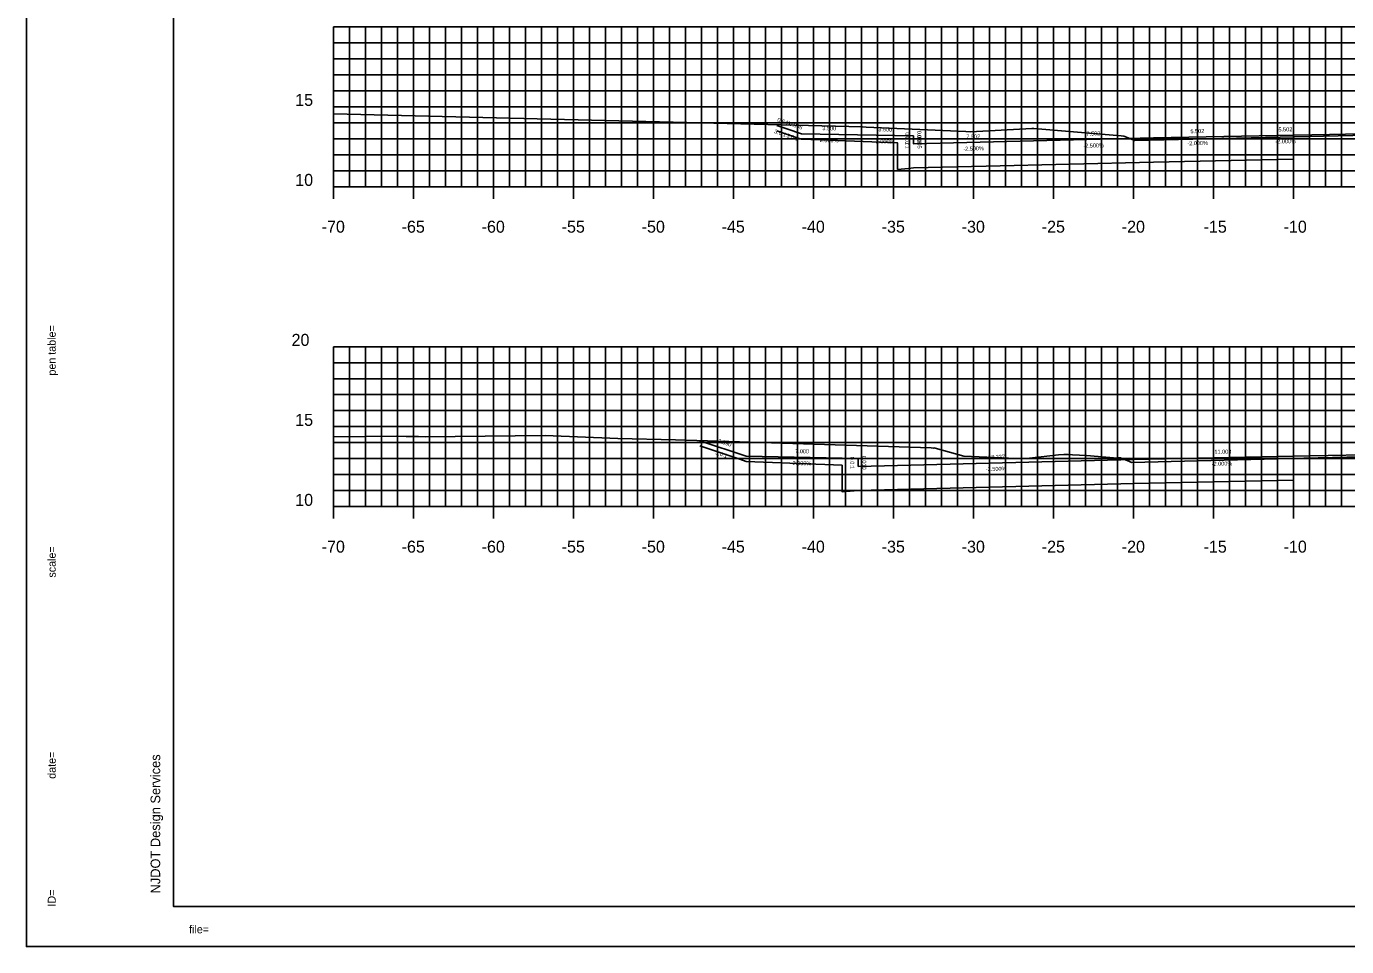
# Model space of a CAD drawing. Extents: x 40011 to 50684, y 49949 to 72236.
# Drawn here: x 42430.1 to 42512.6, y 67867.7 to 67925.2 of the extents above; entities that cross this region are included whole.
import ezdxf

# ---------------------------------------------------------------- set-up
doc = ezdxf.new("R2010")
doc.units = 0
for name, color, linetype in [('1', 7, 'Continuous'), ('10', 7, 'Continuous'), ('41', 7, 'Continuous'), ('51', 7, 'Continuous'), ('52', 7, 'Continuous'), ('53', 7, 'Continuous'), ('54', 7, 'Continuous'), ('55', 7, 'Continuous'), ('57', 7, 'Continuous'), ('58', 7, 'Continuous'), ('59', 7, 'Continuous')]:
    doc.layers.add(name, color=color, linetype=linetype)

msp = doc.modelspace()

# ---------------------------------------------------------------- linework, layer by layer
at = {"layer": '1'}
for p, q in [((42439.29, 67975.196), (42439.29, 67870.196)), ((42439.29, 67870.196), (42604.29, 67870.196)), ((42604.79, 67867.696), (42430.095, 67867.696))]:
    msp.add_line(p, q, dxfattribs=at)
at = {"layer": '41'}
for points in [[(42430.095, 67977.696), (42604.79, 67977.696), (42604.79, 67867.696), (42430.095, 67867.696)], [(42439.29, 67975.196), (42604.29, 67975.196), (42604.29, 67870.196), (42439.29, 67870.196)]]:
    msp.add_lwpolyline(points, close=True, dxfattribs=at)
at = {"layer": '51'}
for p, q in [((42449.29, 67915.196), (42449.29, 67925.196)), ((42449.29, 67925.196), (42450.04, 67925.196)), ((42449.29, 67920.196), (42450.04, 67920.196)), ((42449.29, 67915.196), (42450.04, 67915.196)), ((42449.29, 67895.196), (42449.29, 67905.196)), ((42449.29, 67905.196), (42450.04, 67905.196)), ((42449.29, 67900.196), (42450.04, 67900.196)), ((42449.29, 67895.196), (42450.04, 67895.196))]:
    msp.add_line(p, q, dxfattribs=at)
at = {"layer": '52'}
for p, q in [((42449.29, 67915.196), (42589.29, 67915.196)), ((42449.29, 67914.446), (42449.29, 67915.196)), ((42454.29, 67914.446), (42454.29, 67915.196)), ((42459.29, 67914.446), (42459.29, 67915.196)), ((42464.29, 67914.446), (42464.29, 67915.196)), ((42469.29, 67914.446), (42469.29, 67915.196)), ((42474.29, 67914.446), (42474.29, 67915.196)), ((42479.29, 67914.446), (42479.29, 67915.196)), ((42484.29, 67914.446), (42484.29, 67915.196)), ((42489.29, 67914.446), (42489.29, 67915.196)), ((42494.29, 67914.446), (42494.29, 67915.196)), ((42499.29, 67914.446), (42499.29, 67915.196)), ((42504.29, 67914.446), (42504.29, 67915.196)), ((42509.29, 67914.446), (42509.29, 67915.196)), ((42449.29, 67895.196), (42589.29, 67895.196)), ((42449.29, 67894.446), (42449.29, 67895.196)), ((42454.29, 67894.446), (42454.29, 67895.196)), ((42459.29, 67894.446), (42459.29, 67895.196)), ((42464.29, 67894.446), (42464.29, 67895.196)), ((42469.29, 67894.446), (42469.29, 67895.196)), ((42474.29, 67894.446), (42474.29, 67895.196)), ((42479.29, 67894.446), (42479.29, 67895.196)), ((42484.29, 67894.446), (42484.29, 67895.196)), ((42489.29, 67894.446), (42489.29, 67895.196)), ((42494.29, 67894.446), (42494.29, 67895.196)), ((42499.29, 67894.446), (42499.29, 67895.196)), ((42504.29, 67894.446), (42504.29, 67895.196)), ((42509.29, 67894.446), (42509.29, 67895.196))]:
    msp.add_line(p, q, dxfattribs=at)
at = {"layer": '53'}
for p, q in [((42449.29, 67924.196), (42589.29, 67924.196)), ((42449.29, 67923.196), (42589.29, 67923.196)), ((42449.29, 67922.196), (42589.29, 67922.196)), ((42449.29, 67921.196), (42589.29, 67921.196)), ((42449.29, 67919.196), (42589.29, 67919.196)), ((42449.29, 67918.196), (42589.29, 67918.196)), ((42449.29, 67917.196), (42589.29, 67917.196)), ((42449.29, 67916.196), (42589.29, 67916.196)), ((42449.29, 67904.196), (42589.29, 67904.196)), ((42449.29, 67903.196), (42589.29, 67903.196)), ((42449.29, 67902.196), (42589.29, 67902.196)), ((42449.29, 67901.196), (42589.29, 67901.196)), ((42449.29, 67899.196), (42589.29, 67899.196)), ((42449.29, 67898.196), (42589.29, 67898.196)), ((42449.29, 67897.196), (42589.29, 67897.196)), ((42449.29, 67896.196), (42589.29, 67896.196))]:
    msp.add_line(p, q, dxfattribs=at)
at = {"layer": '54'}
for p, q in [((42450.29, 67915.196), (42450.29, 67925.196)), ((42451.29, 67915.196), (42451.29, 67925.196)), ((42452.29, 67915.196), (42452.29, 67925.196)), ((42453.29, 67915.196), (42453.29, 67925.196)), ((42455.29, 67915.196), (42455.29, 67925.196)), ((42456.29, 67915.196), (42456.29, 67925.196)), ((42457.29, 67915.196), (42457.29, 67925.196)), ((42458.29, 67915.196), (42458.29, 67925.196)), ((42460.29, 67915.196), (42460.29, 67925.196)), ((42461.29, 67915.196), (42461.29, 67925.196)), ((42462.29, 67915.196), (42462.29, 67925.196)), ((42463.29, 67915.196), (42463.29, 67925.196)), ((42465.29, 67915.196), (42465.29, 67925.196)), ((42466.29, 67915.196), (42466.29, 67925.196)), ((42467.29, 67915.196), (42467.29, 67925.196)), ((42468.29, 67915.196), (42468.29, 67925.196)), ((42470.29, 67915.196), (42470.29, 67925.196)), ((42471.29, 67915.196), (42471.29, 67925.196)), ((42472.29, 67915.196), (42472.29, 67925.196)), ((42473.29, 67915.196), (42473.29, 67925.196)), ((42475.29, 67915.196), (42475.29, 67925.196)), ((42476.29, 67915.196), (42476.29, 67925.196)), ((42477.29, 67915.196), (42477.29, 67925.196)), ((42478.29, 67915.196), (42478.29, 67925.196)), ((42480.29, 67915.196), (42480.29, 67925.196)), ((42481.29, 67915.196), (42481.29, 67925.196)), ((42482.29, 67915.196), (42482.29, 67925.196)), ((42483.29, 67915.196), (42483.29, 67925.196)), ((42485.29, 67915.196), (42485.29, 67925.196)), ((42486.29, 67915.196), (42486.29, 67925.196)), ((42487.29, 67915.196), (42487.29, 67925.196)), ((42488.29, 67915.196), (42488.29, 67925.196)), ((42490.29, 67915.196), (42490.29, 67925.196)), ((42491.29, 67915.196), (42491.29, 67925.196)), ((42492.29, 67915.196), (42492.29, 67925.196)), ((42493.29, 67915.196), (42493.29, 67925.196)), ((42495.29, 67915.196), (42495.29, 67925.196)), ((42496.29, 67915.196), (42496.29, 67925.196)), ((42497.29, 67915.196), (42497.29, 67925.196)), ((42498.29, 67915.196), (42498.29, 67925.196)), ((42500.29, 67915.196), (42500.29, 67925.196)), ((42501.29, 67915.196), (42501.29, 67925.196)), ((42502.29, 67915.196), (42502.29, 67925.196)), ((42503.29, 67915.196), (42503.29, 67925.196)), ((42505.29, 67915.196), (42505.29, 67925.196)), ((42506.29, 67915.196), (42506.29, 67925.196)), ((42507.29, 67915.196), (42507.29, 67925.196)), ((42508.29, 67915.196), (42508.29, 67925.196)), ((42510.29, 67915.196), (42510.29, 67925.196)), ((42511.29, 67915.196), (42511.29, 67925.196)), ((42512.29, 67915.196), (42512.29, 67925.196)), ((42450.29, 67895.196), (42450.29, 67905.196)), ((42451.29, 67895.196), (42451.29, 67905.196)), ((42452.29, 67895.196), (42452.29, 67905.196)), ((42453.29, 67895.196), (42453.29, 67905.196)), ((42455.29, 67895.196), (42455.29, 67905.196)), ((42456.29, 67895.196), (42456.29, 67905.196)), ((42457.29, 67895.196), (42457.29, 67905.196)), ((42458.29, 67895.196), (42458.29, 67905.196)), ((42460.29, 67895.196), (42460.29, 67905.196)), ((42461.29, 67895.196), (42461.29, 67905.196)), ((42462.29, 67895.196), (42462.29, 67905.196)), ((42463.29, 67895.196), (42463.29, 67905.196)), ((42465.29, 67895.196), (42465.29, 67905.196)), ((42466.29, 67895.196), (42466.29, 67905.196)), ((42467.29, 67895.196), (42467.29, 67905.196)), ((42468.29, 67895.196), (42468.29, 67905.196)), ((42470.29, 67895.196), (42470.29, 67905.196)), ((42471.29, 67895.196), (42471.29, 67905.196)), ((42472.29, 67895.196), (42472.29, 67905.196)), ((42473.29, 67895.196), (42473.29, 67905.196)), ((42475.29, 67895.196), (42475.29, 67905.196)), ((42476.29, 67895.196), (42476.29, 67905.196)), ((42477.29, 67895.196), (42477.29, 67905.196)), ((42478.29, 67895.196), (42478.29, 67905.196)), ((42480.29, 67895.196), (42480.29, 67905.196)), ((42481.29, 67895.196), (42481.29, 67905.196)), ((42482.29, 67895.196), (42482.29, 67905.196)), ((42483.29, 67895.196), (42483.29, 67905.196)), ((42485.29, 67895.196), (42485.29, 67905.196)), ((42486.29, 67895.196), (42486.29, 67905.196)), ((42487.29, 67895.196), (42487.29, 67905.196)), ((42488.29, 67895.196), (42488.29, 67905.196)), ((42490.29, 67895.196), (42490.29, 67905.196)), ((42491.29, 67895.196), (42491.29, 67905.196)), ((42492.29, 67895.196), (42492.29, 67905.196)), ((42493.29, 67895.196), (42493.29, 67905.196)), ((42495.29, 67895.196), (42495.29, 67905.196)), ((42496.29, 67895.196), (42496.29, 67905.196)), ((42497.29, 67895.196), (42497.29, 67905.196)), ((42498.29, 67895.196), (42498.29, 67905.196)), ((42500.29, 67895.196), (42500.29, 67905.196)), ((42501.29, 67895.196), (42501.29, 67905.196)), ((42502.29, 67895.196), (42502.29, 67905.196)), ((42503.29, 67895.196), (42503.29, 67905.196)), ((42505.29, 67895.196), (42505.29, 67905.196)), ((42506.29, 67895.196), (42506.29, 67905.196)), ((42507.29, 67895.196), (42507.29, 67905.196)), ((42508.29, 67895.196), (42508.29, 67905.196)), ((42510.29, 67895.196), (42510.29, 67905.196)), ((42511.29, 67895.196), (42511.29, 67905.196)), ((42512.29, 67895.196), (42512.29, 67905.196))]:
    msp.add_line(p, q, dxfattribs=at)
at = {"layer": '55'}
for p, q in [((42449.29, 67925.196), (42589.29, 67925.196)), ((42449.29, 67915.196), (42449.29, 67925.196)), ((42454.29, 67915.196), (42454.29, 67925.196)), ((42459.29, 67915.196), (42459.29, 67925.196)), ((42464.29, 67915.196), (42464.29, 67925.196)), ((42469.29, 67915.196), (42469.29, 67925.196)), ((42474.29, 67915.196), (42474.29, 67925.196)), ((42479.29, 67915.196), (42479.29, 67925.196)), ((42484.29, 67915.196), (42484.29, 67925.196)), ((42489.29, 67915.196), (42489.29, 67925.196)), ((42494.29, 67915.196), (42494.29, 67925.196)), ((42499.29, 67915.196), (42499.29, 67925.196)), ((42504.29, 67915.196), (42504.29, 67925.196)), ((42509.29, 67915.196), (42509.29, 67925.196)), ((42449.29, 67920.196), (42589.29, 67920.196)), ((42449.29, 67915.196), (42589.29, 67915.196)), ((42449.29, 67905.196), (42589.29, 67905.196)), ((42449.29, 67895.196), (42449.29, 67905.196)), ((42454.29, 67895.196), (42454.29, 67905.196)), ((42459.29, 67895.196), (42459.29, 67905.196)), ((42464.29, 67895.196), (42464.29, 67905.196)), ((42469.29, 67895.196), (42469.29, 67905.196)), ((42474.29, 67895.196), (42474.29, 67905.196)), ((42479.29, 67895.196), (42479.29, 67905.196)), ((42484.29, 67895.196), (42484.29, 67905.196)), ((42489.29, 67895.196), (42489.29, 67905.196)), ((42494.29, 67895.196), (42494.29, 67905.196)), ((42499.29, 67895.196), (42499.29, 67905.196)), ((42504.29, 67895.196), (42504.29, 67905.196)), ((42509.29, 67895.196), (42509.29, 67905.196)), ((42449.29, 67900.196), (42589.29, 67900.196)), ((42449.29, 67895.196), (42589.29, 67895.196))]:
    msp.add_line(p, q, dxfattribs=at)
at = {"layer": '57'}
for points in [[(42449.29, 67919.748), (42470.515, 67919.226), (42482.343, 67918.933), (42482.569, 67918.927), (42488.811, 67918.64), (42489.099, 67918.625), (42492.938, 67918.827), (42492.958, 67918.827), (42493.04, 67918.83), (42493.059, 67918.828), (42498.518, 67918.368), (42498.67, 67918.356), (42498.678, 67918.349), (42499.373, 67918.08), (42518.432, 67918.523)], [(42449.29, 67899.551), (42453.215, 67899.597), (42453.835, 67899.591), (42454.601, 67899.578), (42455.021, 67899.569), (42462.522, 67899.649), (42467.066, 67899.454), (42470.67, 67899.365), (42486.642, 67898.879), (42486.785, 67898.862), (42486.853, 67898.869), (42486.897, 67898.862), (42488.685, 67898.35), (42491.072, 67898.238), (42491.888, 67898.199), (42492.78, 67898.231), (42494.605, 67898.44), (42494.926, 67898.466), (42495.095, 67898.466), (42495.207, 67898.459), (42495.469, 67898.441), (42496.344, 67898.388), (42498.275, 67898.237), (42498.311, 67898.238), (42498.476, 67898.241), (42499.035, 67898.014), (42499.153, 67897.963), (42509.931, 67898.218), (42517.995, 67898.414)]]:
    msp.add_lwpolyline(points, dxfattribs=at)
at = {"layer": '58'}
for points in [[(42476.988, 67918.688), (42478.274, 67918.259), (42478.525, 67918.175), (42479.704, 67918.129), (42484.529, 67917.94), (42484.532, 67917.432), (42484.539, 67916.271), (42485.232, 67916.336), (42485.535, 67916.365), (42490.085, 67916.478), (42500.539, 67916.739), (42509.269, 67916.914), (42509.29, 67916.915)], [(42472.184, 67898.989), (42474.68, 67898.157), (42475.075, 67898.026), (42475.079, 67898.026), (42481.076, 67897.789), (42481.076, 67897.782), (42481.085, 67896.12), (42482.084, 67896.214), (42499.312, 67896.645), (42509.289, 67896.845)]]:
    msp.add_lwpolyline(points, dxfattribs=at)
at = {"layer": '59'}
for points in [[(42476.988, 67919.018), (42477.628, 67918.804), (42478.525, 67918.506), (42482.025, 67918.436), (42485.525, 67918.366), (42485.53, 67918.116), (42485.535, 67917.866), (42493.037, 67918.053), (42500.539, 67918.241), (42506.041, 67918.351), (42511.542, 67918.461), (42515.539, 67918.541)], [(42472.184, 67899.319), (42475.075, 67898.356), (42482.075, 67898.216), (42482.085, 67897.716), (42499.312, 67898.146), (42510.316, 67898.366), (42519.29, 67898.546), (42519.29, 67898.546), (42523.225, 67898.487), (42534.521, 67898.261), (42544.813, 67898.004), (42544.823, 67898.504), (42551.823, 67898.644), (42552.241, 67898.504)]]:
    msp.add_lwpolyline(points, dxfattribs=at)

# ---------------------------------------------------------------- texts
at = {"layer": '1'}
for s, height, rotation, p in [('...................pentable..................', 0.0072, 90, (42431.928, 67907.374)), ('pen table=', 0.5, 90, (42431.928, 67903.39)), ('scale=', 0.5, 90, (42431.928, 67890.762)), ('......scale......', 0.0072, 90, (42431.928, 67893.207)), ('.......time......', 0.0072, 90, (42431.928, 67880.374)), ('date=', 0.5, 90, (42431.928, 67878.186)), ('NJDOT Design Services', 0.6, 90, (42438.457, 67871.018)), ('ID=', 0.5, 90, (42431.928, 67870.2)), ('............who............', 0.0072, 90, (42431.928, 67871.529)), ('file=', 0.5, 360, (42440.263, 67868.529)), ('...................bob..................', 0.0072, 360, (42441.928, 67868.529))]:
    msp.add_text(s, height=height, rotation=rotation, dxfattribs=at).set_placement(p)
at = {"layer": '10'}
for s, rotation, p in [('0.641', 341.56505, (42477.001, 67919.277)), ('0.896', 341.56505, (42477.736, 67919.032)), ('3.0:1', 341.56505, (42476.807, 67918.551)), ('3.0:1', 341.56505, (42477.576, 67918.295)), ('2.000%', 358.85424, (42479.674, 67917.983)), ('3.500', 358.85424, (42479.837, 67918.729)), ('2.000%', 358.85424, (42483.174, 67917.913)), ('3.500', 358.85424, (42483.337, 67918.659)), ('0.0:1', 271.14576, (42485.02, 67918.591)), ('0.0:1', 271.14576, (42485.025, 67918.341)), ('0.005', 271.14576, (42485.768, 67918.687)), ('0.005', 271.14576, (42485.773, 67918.437)), ('7.502', 1.4321, (42488.841, 67918.198)), ('7.502', 1.4321, (42496.343, 67918.386)), ('5.502', 1.14576, (42502.845, 67918.537)), ('-2.000%', 1.14576, (42508.151, 67917.893)), ('5.502', 1.14576, (42508.347, 67918.647)), ('-2.500%', 1.4321, (42488.648, 67917.443)), ('-2.500%', 1.4321, (42496.15, 67917.631)), ('-2.000%', 1.14576, (42502.65, 67917.783)), ('2.890', 341.56505, (42473.29, 67899.214)), ('3.0:1', 341.56505, (42473.129, 67898.477)), ('7.000', 358.85424, (42478.139, 67898.544)), ('0.010', 271.14576, (42482.322, 67898.373)), ('17.227', 1.4321, (42490.193, 67898.168)), ('11.003', 1.14576, (42504.344, 67898.497)), ('2.000%', 358.85424, (42477.974, 67897.797)), ('0.0:1', 271.14576, (42481.573, 67898.316)), ('-2.500%', 1.4321, (42490.06, 67897.415)), ('-2.000%', 1.14576, (42504.174, 67897.743))]:
    msp.add_text(s, height=0.25, rotation=rotation, dxfattribs=at).set_placement(p)
at = {"layer": '51'}
for s, height, p in [('15', 0.75, (42446.897, 67920.246)), ('10', 0.75, (42446.897, 67915.246)), ('-', 0.0001, (42449.29, 67915.196)), ('20', 0.75, (42446.669, 67905.246)), ('15', 0.75, (42446.897, 67900.246)), ('10', 0.75, (42446.897, 67895.246)), ('-', 0.0001, (42449.29, 67895.196))]:
    msp.add_text(s, height=height, dxfattribs=at).set_placement(p)
at = {"layer": '52'}
for s, p in [('-70', (42448.55, 67912.321)), ('-65', (42453.545, 67912.321)), ('-60', (42458.545, 67912.321)), ('-55', (42463.547, 67912.321)), ('-50', (42468.547, 67912.321)), ('-45', (42473.542, 67912.321)), ('-40', (42478.542, 67912.321)), ('-35', (42483.546, 67912.321)), ('-30', (42488.546, 67912.321)), ('-25', (42493.55, 67912.321)), ('-20', (42498.55, 67912.321)), ('-15', (42503.664, 67912.321)), ('-10', (42508.664, 67912.321)), ('-70', (42448.55, 67892.321)), ('-65', (42453.545, 67892.321)), ('-60', (42458.545, 67892.321)), ('-55', (42463.547, 67892.321)), ('-50', (42468.547, 67892.321)), ('-45', (42473.542, 67892.321)), ('-40', (42478.542, 67892.321)), ('-35', (42483.546, 67892.321)), ('-30', (42488.546, 67892.321)), ('-25', (42493.55, 67892.321)), ('-20', (42498.55, 67892.321)), ('-15', (42503.664, 67892.321)), ('-10', (42508.664, 67892.321))]:
    msp.add_text(s, height=0.75, dxfattribs=at).set_placement(p)

doc.saveas('drawing.dxf')
